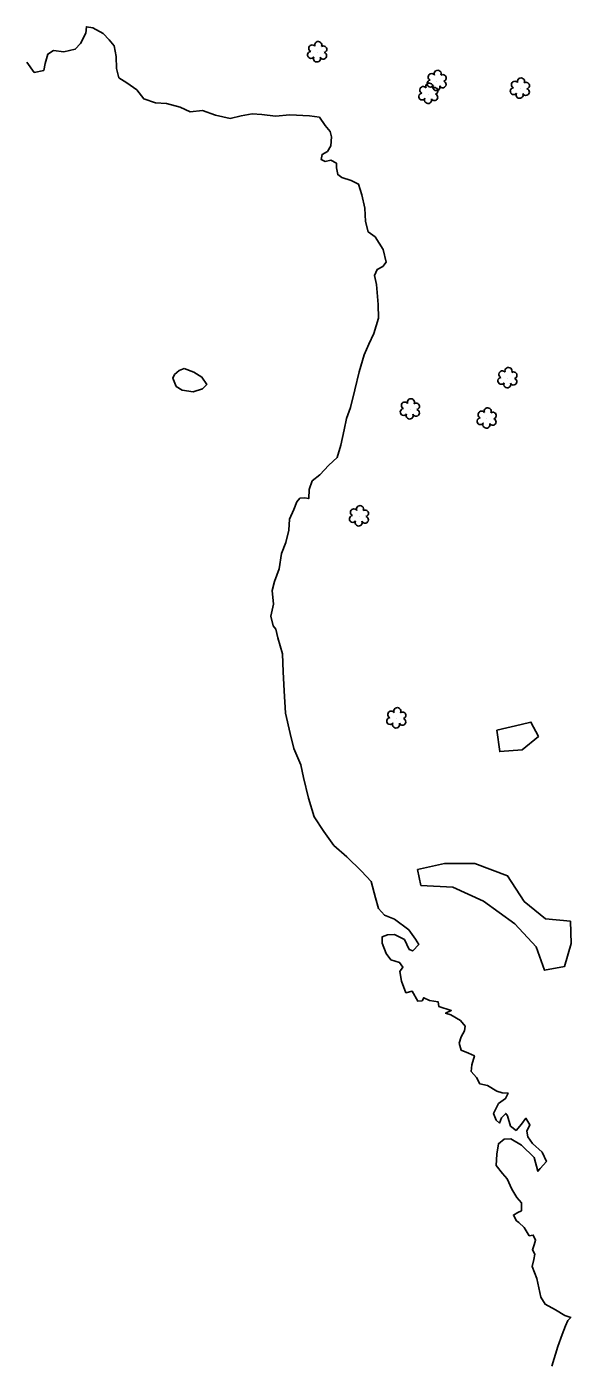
# Model space of a CAD drawing. Extents: x 3040896 to 3051146, y 687568 to 732976.
# Drawn here: x 3041397.5 to 3041549.5, y 730189.6 to 730563.1 of the extents above; entities that cross this region are included whole.
import ezdxf

# ---------------------------------------------------------------- set-up
doc = ezdxf.new("R2010")
doc.units = 0
for name, color, linetype in [('Exist Hydro Stream or Body of Water', 7, 'Continuous'), ('Exist Vegetation Hedge Row', 7, 'Continuous'), ('Exist Vegetation Shrub CELL', 7, 'Continuous')]:
    doc.layers.add(name, color=color, linetype=linetype)

msp = doc.modelspace()

# ---------------------------------------------------------------- linework, layer by layer
at = {"layer": 'Exist Hydro Stream or Body of Water'}
for points in [[(3041521.54, 730271.72), (3041521.7, 730273.62), (3041522.45, 730276.1), (3041520.79, 730276.83), (3041518.72, 730277.7), (3041518.19, 730279.66), (3041518.78, 730281.42), (3041519.67, 730283.13), (3041519.86, 730284.37), (3041518.56, 730285.96), (3041515.86, 730287.55), (3041514.37, 730288), (3041515.96, 730288.72), (3041512.52, 730289.87), (3041512.31, 730291.2), (3041509.9, 730291.52), (3041508.32, 730292.34), (3041507.83, 730291.48), (3041506.63, 730291.39), (3041505.07, 730294.13), (3041503.31, 730293.71), (3041502.12, 730296.97), (3041501.63, 730299.61), (3041502.48, 730300.84), (3041501.54, 730302.13), (3041499.14, 730302.85), (3041497.8, 730304.65), (3041496.69, 730307.57), (3041496.74, 730309.34), (3041498.14, 730309.91), (3041500.15, 730309.97), (3041502.9, 730308.57), (3041504.24, 730305.78), (3041505.23, 730305.39), (3041506.89, 730307.2), (3041506.04, 730308.66), (3041504.16, 730311.26), (3041500.11, 730314.21), (3041497.3, 730315.39), (3041495.66, 730317.25), (3041494.79, 730320.15), (3041493.6, 730324.79), (3041490.91, 730327.59), (3041486.8, 730331.67), (3041483.22, 730334.81), (3041480.46, 730338.67), (3041477.74, 730342.8), (3041476.17, 730348.03), (3041474.76, 730353.72), (3041474.04, 730357.3), (3041472.02, 730361.82), (3041471.03, 730366.01), (3041469.69, 730371.69), (3041469.32, 730377.93), (3041469.08, 730383.25), (3041468.89, 730388.25), (3041467.62, 730392.74), (3041467.05, 730395.16), (3041466.24, 730396.05), (3041465.65, 730398.75), (3041466.38, 730402.08), (3041465.99, 730405.88), (3041466.64, 730408.42), (3041467.93, 730411.97), (3041468.57, 730416.2), (3041469.83, 730419.31), (3041470.69, 730422.69), (3041470.82, 730425.82), (3041472.07, 730428.47), (3041472.87, 730430.61), (3041473.74, 730431.63), (3041475.06, 730431.74), (3041476.19, 730431.53), (3041476.33, 730434.04), (3041477.12, 730436.47), (3041479.34, 730438.18), (3041481.8, 730440.83), (3041484.15, 730443), (3041485.19, 730446.46), (3041486.09, 730450.69), (3041486.76, 730453.92), (3041487.83, 730456.92), (3041489.03, 730461.84), (3041490.28, 730466.91), (3041491.67, 730471.6), (3041492.94, 730474.61), (3041494.36, 730477.63), (3041495.67, 730481.86), (3041495.59, 730485.71), (3041495.07, 730491.28), (3041494.51, 730493.8), (3041495.26, 730495.46), (3041496.86, 730496.25), (3041497.77, 730497.46), (3041496.93, 730500.99), (3041494.7, 730504.51), (3041492.83, 730505.92), (3041492.03, 730508.86), (3041491.87, 730512.56), (3041490.99, 730516.3), (3041490.05, 730519.25), (3041488.02, 730520.27), (3041485.48, 730521.09), (3041484.3, 730521.91), (3041483.91, 730523.83), (3041483.91, 730525.08), (3041482.38, 730525.96), (3041480.8, 730525.59), (3041479.69, 730526.09), (3041479.91, 730527.52), (3041481.46, 730528.37), (3041482.35, 730529.97), (3041482.54, 730532.42), (3041482.19, 730533.9), (3041480.76, 730535.58), (3041479.2, 730537.89), (3041476.39, 730538.3), (3041470.94, 730538.58), (3041466.94, 730538.17), (3041463.09, 730538.65), (3041460.44, 730538.82), (3041457.31, 730538.27), (3041454.28, 730537.56), (3041450.21, 730538.47), (3041446.6, 730539.77), (3041443.1, 730539.45), (3041440.29, 730540.69), (3041436.54, 730541.75), (3041433.42, 730541.96), (3041430.14, 730543.05), (3041428.2, 730545.55), (3041425.41, 730547.46), (3041423.19, 730548.94), (3041422.58, 730551.52), (3041422.44, 730554.87), (3041421.94, 730557.79), (3041420.49, 730559.5), (3041418.87, 730561.31), (3041415.96, 730562.88), (3041414.18, 730563.14), (3041413.99, 730561.33), (3041412.49, 730558.52), (3041411.02, 730556.88), (3041407.84, 730556.13), (3041404.95, 730556.53), (3041403.43, 730555.54), (3041402.69, 730552.9), (3041402.26, 730550.98), (3041399.6, 730550.39), (3041397.51, 730553.23)], [(3041521.54, 730271.72), (3041521.7, 730273.62), (3041522.45, 730276.1), (3041520.79, 730276.83), (3041518.72, 730277.7), (3041518.19, 730279.66), (3041518.78, 730281.42), (3041519.67, 730283.13), (3041519.86, 730284.37), (3041518.56, 730285.96), (3041515.86, 730287.55), (3041514.37, 730288), (3041515.96, 730288.72), (3041512.52, 730289.87), (3041512.31, 730291.2), (3041509.9, 730291.52), (3041508.32, 730292.34), (3041507.83, 730291.48), (3041506.63, 730291.39), (3041505.07, 730294.13), (3041503.31, 730293.71), (3041502.12, 730296.97), (3041501.63, 730299.61), (3041502.48, 730300.84), (3041501.54, 730302.13), (3041499.14, 730302.85), (3041497.8, 730304.65), (3041496.69, 730307.57), (3041496.74, 730309.34), (3041498.14, 730309.91), (3041500.15, 730309.97), (3041502.9, 730308.57), (3041504.24, 730305.78), (3041505.23, 730305.39), (3041506.89, 730307.2), (3041506.04, 730308.66), (3041504.16, 730311.26), (3041500.11, 730314.21), (3041497.3, 730315.39), (3041495.66, 730317.25), (3041494.79, 730320.15), (3041493.6, 730324.79), (3041490.91, 730327.59), (3041486.8, 730331.67), (3041483.22, 730334.81), (3041480.46, 730338.67), (3041477.74, 730342.8), (3041476.17, 730348.03), (3041474.76, 730353.72), (3041474.04, 730357.3), (3041472.02, 730361.82), (3041471.03, 730366.01), (3041469.69, 730371.69), (3041469.32, 730377.93), (3041469.08, 730383.25), (3041468.89, 730388.25), (3041467.62, 730392.74), (3041467.05, 730395.16), (3041466.24, 730396.05), (3041465.65, 730398.75), (3041466.38, 730402.08), (3041465.99, 730405.88), (3041466.64, 730408.42), (3041467.93, 730411.97), (3041468.57, 730416.2), (3041469.83, 730419.31), (3041470.69, 730422.69), (3041470.82, 730425.82), (3041472.07, 730428.47), (3041472.87, 730430.61), (3041473.74, 730431.63), (3041475.06, 730431.74), (3041476.19, 730431.53), (3041476.33, 730434.04), (3041477.12, 730436.47), (3041479.34, 730438.18), (3041481.8, 730440.83), (3041484.15, 730443), (3041485.19, 730446.46), (3041486.09, 730450.69), (3041486.76, 730453.92), (3041487.83, 730456.92), (3041489.03, 730461.84), (3041490.28, 730466.91), (3041491.67, 730471.6), (3041492.94, 730474.61), (3041494.36, 730477.63), (3041495.67, 730481.86), (3041495.59, 730485.71), (3041495.07, 730491.28), (3041494.51, 730493.8), (3041495.26, 730495.46), (3041496.86, 730496.25), (3041497.77, 730497.46), (3041496.93, 730500.99), (3041494.7, 730504.51), (3041492.83, 730505.92), (3041492.03, 730508.86), (3041491.87, 730512.56), (3041490.99, 730516.3), (3041490.05, 730519.25), (3041488.02, 730520.27), (3041485.48, 730521.09), (3041484.3, 730521.91), (3041483.91, 730523.83), (3041483.91, 730525.08), (3041482.38, 730525.96), (3041480.8, 730525.59), (3041479.69, 730526.09), (3041479.91, 730527.52), (3041481.46, 730528.37), (3041482.35, 730529.97), (3041482.54, 730532.42), (3041482.19, 730533.9), (3041480.76, 730535.58), (3041479.2, 730537.89), (3041476.39, 730538.3), (3041470.94, 730538.58), (3041466.94, 730538.17), (3041463.09, 730538.65), (3041460.44, 730538.82), (3041457.31, 730538.27), (3041454.28, 730537.56), (3041450.21, 730538.47), (3041446.6, 730539.77), (3041443.1, 730539.45), (3041440.29, 730540.69), (3041436.54, 730541.75), (3041433.42, 730541.96), (3041430.14, 730543.05), (3041428.2, 730545.55), (3041425.41, 730547.46), (3041423.19, 730548.94), (3041422.58, 730551.52), (3041422.44, 730554.87), (3041421.94, 730557.79), (3041420.49, 730559.5), (3041418.87, 730561.31), (3041415.96, 730562.88), (3041414.18, 730563.14), (3041413.99, 730561.33), (3041412.49, 730558.52), (3041411.02, 730556.88), (3041407.84, 730556.13), (3041404.95, 730556.53), (3041403.43, 730555.54), (3041402.69, 730552.9), (3041402.26, 730550.98), (3041399.6, 730550.39), (3041397.51, 730553.23)], [(3041441.43, 730467.86), (3041444.14, 730466.78), (3041446.4, 730465.42), (3041447.75, 730463.33), (3041446.56, 730462.17), (3041443.96, 730461.36), (3041440.88, 730461.83), (3041439.16, 730462.82), (3041438.29, 730465.16), (3041438.74, 730466.14), (3041440.01, 730467.23), (3041441.43, 730467.86)], [(3041441.43, 730467.86), (3041444.14, 730466.78), (3041446.4, 730465.42), (3041447.75, 730463.33), (3041446.56, 730462.17), (3041443.96, 730461.36), (3041440.88, 730461.83), (3041439.16, 730462.82), (3041438.29, 730465.16), (3041438.74, 730466.14), (3041440.01, 730467.23), (3041441.43, 730467.86)], [(3041544.02, 730189.55), (3041545.72, 730195.01), (3041546.91, 730198.42), (3041547.9, 730200.78), (3041548.53, 730202.32), (3041549.32, 730203.16), (3041547.63, 730203.66), (3041545.08, 730205.31), (3041542.15, 730206.81), (3041541.02, 730208.85), (3041539.83, 730214.02), (3041538.53, 730217.38), (3041539.02, 730219.35), (3041539.31, 730220.84), (3041538.64, 730222.03), (3041539.08, 730223.43), (3041539.49, 730224.71), (3041538.84, 730226.11), (3041537.73, 730225.96), (3041536.31, 730228.28), (3041534.81, 730229.59), (3041534.14, 730230.11), (3041533.33, 730231.68), (3041534.55, 730232.44), (3041535.57, 730232.89), (3041535.55, 730235.15), (3041534.31, 730236.6), (3041532.88, 730238.93), (3041531.55, 730241.85), (3041530.32, 730243.29), (3041528.53, 730245.57), (3041528.65, 730248.66), (3041529.12, 730251.62), (3041530.75, 730252.87), (3041532.64, 730252.96), (3041535.56, 730251.23), (3041539.11, 730247.75), (3041540.18, 730243.94), (3041540.77, 730244.72), (3041542.51, 730246.61), (3041541.36, 730249.22), (3041538.65, 730251.71), (3041537.38, 730253.53), (3041537.04, 730255.15), (3041537.91, 730256.86), (3041536.79, 730258.69), (3041535.58, 730257.06), (3041534.08, 730255.31), (3041532.47, 730256.53), (3041531.65, 730259.36), (3041531.17, 730260.08), (3041530.02, 730258.79), (3041529.41, 730257.36), (3041528.55, 730258.19), (3041527.8, 730260.05), (3041529.16, 730262.79), (3041531.15, 730264.21), (3041531.85, 730265.71), (3041530.22, 730265.82), (3041528.68, 730266.29), (3041526.05, 730267.82), (3041523.95, 730268.35), (3041523.01, 730270.11), (3041521.54, 730271.72)], [(3041544.02, 730189.55), (3041545.72, 730195.01), (3041546.91, 730198.42), (3041547.9, 730200.78), (3041548.53, 730202.32), (3041549.32, 730203.16), (3041547.63, 730203.66), (3041545.08, 730205.31), (3041542.15, 730206.81), (3041541.02, 730208.85), (3041539.83, 730214.02), (3041538.53, 730217.38), (3041539.02, 730219.35), (3041539.31, 730220.84), (3041538.64, 730222.03), (3041539.08, 730223.43), (3041539.49, 730224.71), (3041538.84, 730226.11), (3041537.73, 730225.96), (3041536.31, 730228.28), (3041534.81, 730229.59), (3041534.14, 730230.11), (3041533.33, 730231.68), (3041534.55, 730232.44), (3041535.57, 730232.89), (3041535.55, 730235.15), (3041534.31, 730236.6), (3041532.88, 730238.93), (3041531.55, 730241.85), (3041530.32, 730243.29), (3041528.53, 730245.57), (3041528.65, 730248.66), (3041529.12, 730251.62), (3041530.75, 730252.87), (3041532.64, 730252.96), (3041535.56, 730251.23), (3041539.11, 730247.75), (3041540.18, 730243.94), (3041540.77, 730244.72), (3041542.51, 730246.61), (3041541.36, 730249.22), (3041538.65, 730251.71), (3041537.38, 730253.53), (3041537.04, 730255.15), (3041537.91, 730256.86), (3041536.79, 730258.69), (3041535.58, 730257.06), (3041534.08, 730255.31), (3041532.47, 730256.53), (3041531.65, 730259.36), (3041531.17, 730260.08), (3041530.02, 730258.79), (3041529.41, 730257.36), (3041528.55, 730258.19), (3041527.8, 730260.05), (3041529.16, 730262.79), (3041531.15, 730264.21), (3041531.85, 730265.71), (3041530.22, 730265.82), (3041528.68, 730266.29), (3041526.05, 730267.82), (3041523.95, 730268.35), (3041523.01, 730270.11), (3041521.54, 730271.72)]]:
    msp.add_lwpolyline(points, dxfattribs=at)
at = {"layer": 'Exist Vegetation Hedge Row'}
for points in [[(3041528.71, 730366.95), (3041535.52, 730368.57), (3041538.22, 730369.21), (3041540.32, 730365.23), (3041535.81, 730361.51), (3041529.51, 730361), (3041528.71, 730366.95)], [(3041528.71, 730366.95), (3041535.52, 730368.57), (3041538.22, 730369.21), (3041540.32, 730365.23), (3041535.81, 730361.51), (3041529.51, 730361), (3041528.71, 730366.95)], [(3041506.6, 730328.12), (3041514.1, 730329.72), (3041522.52, 730329.77), (3041531.69, 730326.36), (3041536.36, 730319.17), (3041542.25, 730314.36), (3041549.22, 730313.68), (3041549.46, 730307.47), (3041547.6, 730301.07), (3041542, 730300.01), (3041539.65, 730306.49), (3041533.7, 730312.98), (3041525.01, 730319.26), (3041516.37, 730323.18), (3041507.53, 730323.66), (3041506.6, 730328.12)], [(3041506.6, 730328.12), (3041514.1, 730329.72), (3041522.52, 730329.77), (3041531.69, 730326.36), (3041536.36, 730319.17), (3041542.25, 730314.36), (3041549.22, 730313.68), (3041549.46, 730307.47), (3041547.6, 730301.07), (3041542, 730300.01), (3041539.65, 730306.49), (3041533.7, 730312.98), (3041525.01, 730319.26), (3041516.37, 730323.18), (3041507.53, 730323.66), (3041506.6, 730328.12)]]:
    msp.add_lwpolyline(points, dxfattribs=at)
at = {"layer": 'Exist Vegetation Shrub CELL'}
for p, q in [((3041478.63, 730556), (3041478.63, 730556)), ((3041478.63, 730556), (3041478.63, 730556)), ((3041511.96, 730547.99), (3041511.96, 730547.99)), ((3041511.96, 730547.99), (3041511.96, 730547.99)), ((3041509.64, 730544.39), (3041509.64, 730544.39)), ((3041509.64, 730544.39), (3041509.64, 730544.39)), ((3041535.2, 730545.86), (3041535.2, 730545.86)), ((3041535.2, 730545.86), (3041535.2, 730545.86)), ((3041531.73, 730465.08), (3041531.73, 730465.08)), ((3041531.73, 730465.08), (3041531.73, 730465.08)), ((3041504.51, 730456.38), (3041504.51, 730456.38)), ((3041504.51, 730456.38), (3041504.51, 730456.38)), ((3041525.92, 730453.84), (3041525.92, 730453.84)), ((3041525.92, 730453.84), (3041525.92, 730453.84)), ((3041490.28, 730426.56), (3041490.28, 730426.56)), ((3041490.28, 730426.56), (3041490.28, 730426.56)), ((3041500.71, 730370.2), (3041500.71, 730370.2)), ((3041500.71, 730370.2), (3041500.71, 730370.2))]:
    msp.add_line(p, q, dxfattribs=at)
for centre, radius, start, end in [((3041477.15, 730557.12), 0.968, 35.8908, 245.4216), ((3041477.15, 730557.12), 0.968, 35.8908, 245.4216), ((3041478.86, 730558.04), 0.99, 334.8391, 200.4717), ((3041478.86, 730558.04), 0.99, 334.8391, 200.4717), ((3041476.83, 730555.29), 0.955, 95.1099, 327.9534), ((3041476.83, 730555.29), 0.955, 95.1099, 327.9534), ((3041478.51, 730554.31), 0.984, 151.2797, 21.387), ((3041478.51, 730554.31), 0.984, 151.2797, 21.387), ((3041480.27, 730555.07), 0.937, 204.9913, 73.4601), ((3041480.27, 730555.07), 0.937, 204.9913, 73.4601), ((3041480.31, 730556.87), 0.929, 284.4567, 126.0861), ((3041480.31, 730556.87), 0.929, 284.4567, 126.0861), ((3041512.19, 730550.03), 0.99, 334.8391, 200.4717), ((3041512.19, 730550.03), 0.99, 334.8391, 200.4717), ((3041509.87, 730546.43), 0.99, 334.8391, 200.4717), ((3041509.87, 730546.43), 0.99, 334.8391, 200.4717), ((3041510.16, 730547.29), 0.955, 95.1099, 327.9534), ((3041510.16, 730547.29), 0.955, 95.1099, 327.9534), ((3041510.48, 730549.12), 0.968, 35.8908, 245.4216), ((3041510.48, 730549.12), 0.968, 35.8908, 245.4216), ((3041511.84, 730546.31), 0.984, 151.2797, 21.387), ((3041511.84, 730546.31), 0.984, 151.2797, 21.387), ((3041513.6, 730547.06), 0.937, 204.9913, 73.4601), ((3041513.6, 730547.06), 0.937, 204.9913, 73.4601), ((3041513.64, 730548.86), 0.929, 284.4567, 126.0861), ((3041513.64, 730548.86), 0.929, 284.4567, 126.0861), ((3041533.72, 730546.99), 0.968, 35.8908, 245.4216), ((3041533.72, 730546.99), 0.968, 35.8908, 245.4216), ((3041535.43, 730547.9), 0.99, 334.8391, 200.4717), ((3041535.43, 730547.9), 0.99, 334.8391, 200.4717), ((3041536.87, 730546.73), 0.929, 284.4567, 126.0861), ((3041536.87, 730546.73), 0.929, 284.4567, 126.0861), ((3041507.84, 730543.69), 0.955, 95.1099, 327.9534), ((3041507.84, 730543.69), 0.955, 95.1099, 327.9534), ((3041508.16, 730545.52), 0.968, 35.8908, 245.4216), ((3041508.16, 730545.52), 0.968, 35.8908, 245.4216), ((3041509.51, 730542.71), 0.984, 151.2797, 21.387), ((3041509.51, 730542.71), 0.984, 151.2797, 21.387), ((3041511.27, 730543.46), 0.937, 204.9913, 73.4601), ((3041511.27, 730543.46), 0.937, 204.9913, 73.4601), ((3041511.31, 730545.26), 0.929, 284.4567, 126.0861), ((3041511.31, 730545.26), 0.929, 284.4567, 126.0861), ((3041533.4, 730545.16), 0.955, 95.1099, 327.9534), ((3041533.4, 730545.16), 0.955, 95.1099, 327.9534), ((3041535.07, 730544.18), 0.984, 151.2797, 21.387), ((3041535.07, 730544.18), 0.984, 151.2797, 21.387), ((3041536.84, 730544.94), 0.937, 204.9913, 73.4601), ((3041536.84, 730544.94), 0.937, 204.9913, 73.4601), ((3041529.93, 730464.38), 0.955, 95.1099, 327.9534), ((3041529.93, 730464.38), 0.955, 95.1099, 327.9534), ((3041530.24, 730466.21), 0.968, 35.8908, 245.4216), ((3041530.24, 730466.21), 0.968, 35.8908, 245.4216), ((3041531.95, 730467.12), 0.99, 334.8391, 200.4717), ((3041531.95, 730467.12), 0.99, 334.8391, 200.4717), ((3041533.36, 730464.15), 0.937, 204.9913, 73.4601), ((3041533.36, 730464.15), 0.937, 204.9913, 73.4601), ((3041533.4, 730465.95), 0.929, 284.4567, 126.0861), ((3041533.4, 730465.95), 0.929, 284.4567, 126.0861), ((3041531.6, 730463.4), 0.984, 151.2797, 21.387), ((3041531.6, 730463.4), 0.984, 151.2797, 21.387), ((3041503.02, 730457.51), 0.968, 35.8908, 245.4216), ((3041503.02, 730457.51), 0.968, 35.8908, 245.4216), ((3041504.73, 730458.42), 0.99, 334.8391, 200.4717), ((3041504.73, 730458.42), 0.99, 334.8391, 200.4717), ((3041506.18, 730457.25), 0.929, 284.4567, 126.0861), ((3041506.18, 730457.25), 0.929, 284.4567, 126.0861), ((3041502.71, 730455.68), 0.955, 95.1099, 327.9534), ((3041502.71, 730455.68), 0.955, 95.1099, 327.9534), ((3041504.38, 730454.7), 0.984, 151.2797, 21.387), ((3041504.38, 730454.7), 0.984, 151.2797, 21.387), ((3041506.14, 730455.45), 0.937, 204.9913, 73.4601), ((3041506.14, 730455.45), 0.937, 204.9913, 73.4601), ((3041524.12, 730453.14), 0.955, 95.1099, 327.9534), ((3041524.12, 730453.14), 0.955, 95.1099, 327.9534), ((3041524.43, 730454.97), 0.968, 35.8908, 245.4216), ((3041524.43, 730454.97), 0.968, 35.8908, 245.4216), ((3041526.15, 730455.88), 0.99, 334.8391, 200.4717), ((3041526.15, 730455.88), 0.99, 334.8391, 200.4717), ((3041527.55, 730452.91), 0.937, 204.9913, 73.4601), ((3041527.55, 730452.91), 0.937, 204.9913, 73.4601), ((3041527.59, 730454.71), 0.929, 284.4567, 126.0861), ((3041527.59, 730454.71), 0.929, 284.4567, 126.0861), ((3041525.79, 730452.16), 0.984, 151.2797, 21.387), ((3041525.79, 730452.16), 0.984, 151.2797, 21.387), ((3041488.8, 730427.69), 0.968, 35.8908, 245.4216), ((3041488.8, 730427.69), 0.968, 35.8908, 245.4216), ((3041490.51, 730428.6), 0.99, 334.8391, 200.4717), ((3041490.51, 730428.6), 0.99, 334.8391, 200.4717), ((3041491.95, 730427.43), 0.929, 284.4567, 126.0861), ((3041491.95, 730427.43), 0.929, 284.4567, 126.0861), ((3041488.48, 730425.86), 0.955, 95.1099, 327.9534), ((3041488.48, 730425.86), 0.955, 95.1099, 327.9534), ((3041490.15, 730424.88), 0.984, 151.2797, 21.387), ((3041490.15, 730424.88), 0.984, 151.2797, 21.387), ((3041491.92, 730425.63), 0.937, 204.9913, 73.4601), ((3041491.92, 730425.63), 0.937, 204.9913, 73.4601), ((3041499.23, 730371.32), 0.968, 35.8908, 245.4216), ((3041499.23, 730371.32), 0.968, 35.8908, 245.4216), ((3041500.94, 730372.24), 0.99, 334.8391, 200.4717), ((3041500.94, 730372.24), 0.99, 334.8391, 200.4717), ((3041502.38, 730371.07), 0.929, 284.4567, 126.0861), ((3041502.38, 730371.07), 0.929, 284.4567, 126.0861), ((3041498.91, 730369.49), 0.955, 95.1099, 327.9534), ((3041498.91, 730369.49), 0.955, 95.1099, 327.9534), ((3041500.58, 730368.51), 0.984, 151.2797, 21.387), ((3041500.58, 730368.51), 0.984, 151.2797, 21.387), ((3041502.35, 730369.27), 0.937, 204.9913, 73.4601), ((3041502.35, 730369.27), 0.937, 204.9913, 73.4601)]:
    msp.add_arc(centre, radius, start, end, dxfattribs=at)

doc.saveas('drawing.dxf')
